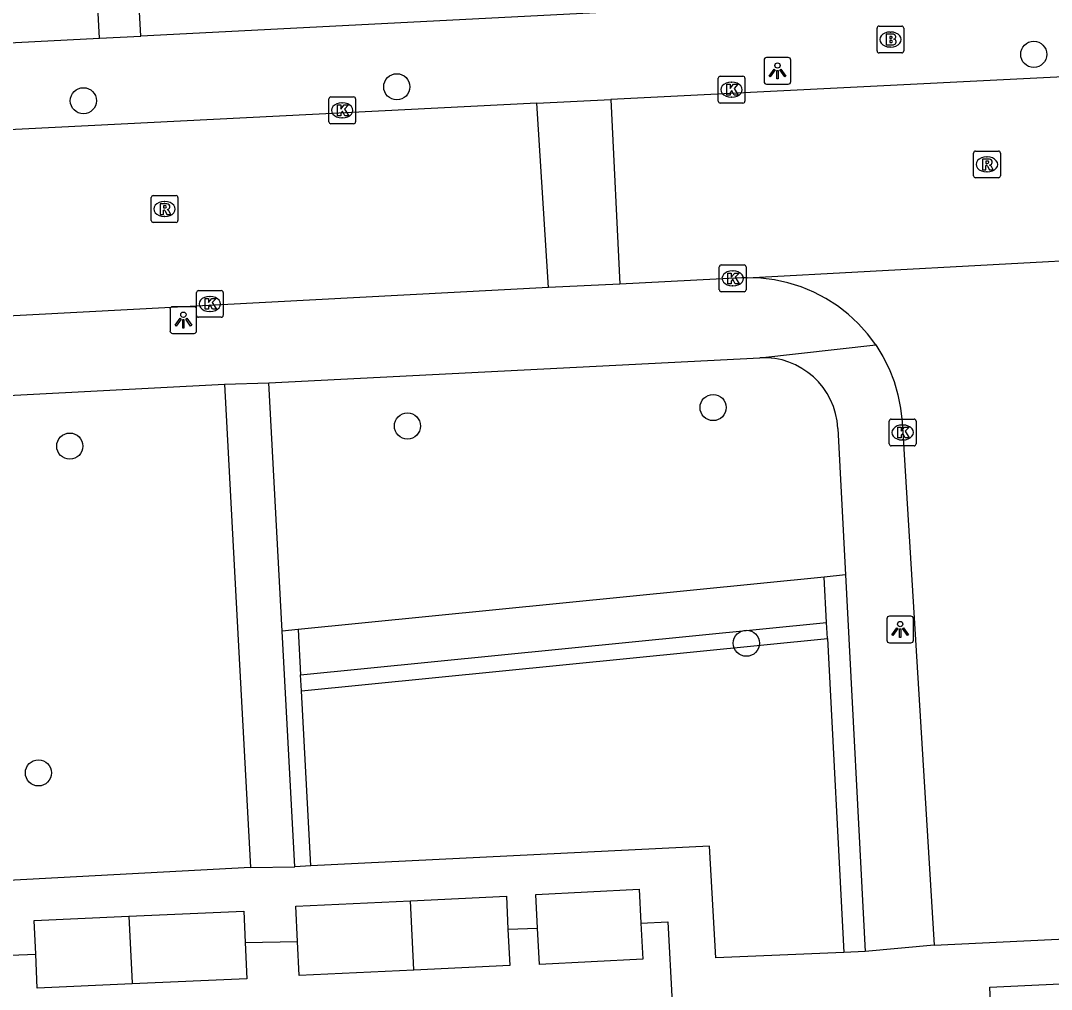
# Model space of a CAD drawing. Extents: x 161084 to 161928, y 385355 to 386522.
# Drawn here: x 161654.79 to 161693.33, y 385832.18 to 385868.42 of the extents above; entities that cross this region are included whole.
import ezdxf

# ---------------------------------------------------------------- set-up
doc = ezdxf.new("R2010")
doc.units = 0
for name, color, linetype in [('IMGEO_Boom', 7, 'Continuous'), ('IMGEO_Brandkraan', 7, 'Continuous'), ('IMGEO_Grasland_overig', 7, 'Continuous'), ('IMGEO_Kolk', 7, 'Continuous'), ('IMGEO_Lichtpunt', 7, 'Continuous'), ('IMGEO_Pand', 7, 'Continuous'), ('IMGEO_Rijbaan_lokaal_open', 7, 'Continuous'), ('IMGEO_Rioolput', 7, 'Continuous'), ('IMGEO_Voetpad_open', 7, 'Continuous')]:
    doc.layers.add(name, color=color, linetype=linetype)

msp = doc.modelspace()

# ---------------------------------------------------------------- linework, layer by layer
at = {"layer": 'IMGEO_Boom'}
for centre in [(161692.675, 385867.156), (161668.855, 385865.944), (161657.136, 385865.421), (161680.684, 385853.944), (161669.254, 385853.254), (161656.627, 385852.501), (161681.928, 385845.129), (161655.454, 385840.278)]:
    msp.add_circle(centre, 0.489, dxfattribs=at)
at = {"layer": 'IMGEO_Brandkraan'}
for p, q in [((161686.814, 385867.285), (161686.814, 385868.137)), ((161686.889, 385868.211), (161687.741, 385868.211)), ((161687.815, 385868.137), (161687.815, 385867.285)), ((161687.302, 385867.991), (161687.327, 385867.991)), ((161687.325, 385867.431), (161687.3, 385867.431)), ((161687.741, 385867.211), (161686.889, 385867.211))]:
    msp.add_line(p, q, dxfattribs=at)
for points in [[(161686.814, 385867.285), (161686.814, 385868.137)], [(161686.889, 385868.211), (161687.741, 385868.211)], [(161687.815, 385868.137), (161687.815, 385867.285)], [(161687.162, 385867.911), (161687.162, 385867.511), (161687.375, 385867.511)], [(161687.393, 385867.911), (161687.162, 385867.911)], [(161687.341, 385867.83), (161687.287, 385867.83), (161687.287, 385867.754)], [(161687.287, 385867.754), (161687.34, 385867.754)], [(161687.349, 385867.678), (161687.287, 385867.678), (161687.287, 385867.597)], [(161687.287, 385867.597), (161687.349, 385867.597)], [(161687.741, 385867.211), (161686.889, 385867.211)]]:
    msp.add_lwpolyline(points, dxfattribs=at)
for centre, radius, start, end in [((161686.891, 385868.135), 0.0765, 91.552, 178.448), ((161686.891, 385868.135), 0.0765, 91.552, 178.448), ((161687.739, 385868.135), 0.0765, 1.552, 88.448), ((161687.739, 385868.135), 0.0765, 1.552, 88.448), ((161687.342, 385867.792), 0.0379, 267.8285, 90.9355), ((161687.35, 385867.637), 0.0404, 269.8759, 90.5077), ((161687.397, 385867.766), 0.145, 59.4692, 91.5367), ((161687.422, 385867.813), 0.0922, 285.5137, 58.1501), ((161687.427, 385867.621), 0.105, 301.3115, 78.989), ((161686.891, 385867.287), 0.0765, 181.552, 268.448), ((161686.891, 385867.287), 0.0765, 181.552, 268.448), ((161687.381, 385867.762), 0.251, 268.6676, 293.5347), ((161687.739, 385867.287), 0.0765, 271.552, 358.448), ((161687.739, 385867.287), 0.0765, 271.552, 358.448)]:
    msp.add_arc(centre, radius, start, end, dxfattribs=at)
for centre, major_axis, ratio, start_param, end_param in [((161687.301, 385867.711), (-0.387, 0.002), 0.722429, 4.712389, 7.853982), ((161687.326, 385867.711), (-0.39, 0.002), 0.717154, 1.570796, 4.712389)]:
    msp.add_ellipse(centre, major_axis=major_axis, ratio=ratio, start_param=start_param, end_param=end_param, dxfattribs=at)
at = {"layer": 'IMGEO_Grasland_overig'}
for points in [[(161684.842, 385847.603), (161665.169, 385845.641)], [(161685.639, 385847.683), (161684.842, 385847.603)], [(161684.93, 385845.907), (161684.842, 385847.603)], [(161665.259, 385843.944), (161684.93, 385845.907)], [(161684.962, 385845.306), (161684.93, 385845.907)], [(161665.169, 385845.641), (161664.571, 385845.581)], [(161665.169, 385845.641), (161665.259, 385843.944)], [(161665.292, 385843.344), (161684.962, 385845.306)], [(161684.962, 385845.306), (161685.576, 385833.562)], [(161665.292, 385843.344), (161665.259, 385843.944)], [(161665.641, 385836.798), (161665.292, 385843.344)]]:
    msp.add_lwpolyline(points, dxfattribs=at)
at = {"layer": 'IMGEO_Kolk'}
for p, q in [((161680.875, 385865.409), (161680.875, 385866.261)), ((161680.95, 385866.335), (161681.802, 385866.335)), ((161681.363, 385866.115), (161681.388, 385866.115)), ((161681.876, 385866.261), (161681.876, 385865.409)), ((161666.314, 385864.636), (161666.314, 385865.488)), ((161666.389, 385865.562), (161667.241, 385865.562)), ((161666.802, 385865.342), (161666.827, 385865.342)), ((161667.315, 385865.488), (161667.315, 385864.636)), ((161681.802, 385865.335), (161680.95, 385865.335)), ((161681.386, 385865.555), (161681.361, 385865.555)), ((161667.241, 385864.562), (161666.389, 385864.562)), ((161666.825, 385864.782), (161666.8, 385864.782)), ((161680.917, 385858.351), (161680.917, 385859.203)), ((161680.992, 385859.277), (161681.844, 385859.277)), ((161681.918, 385859.203), (161681.918, 385858.351)), ((161681.405, 385859.057), (161681.43, 385859.057)), ((161681.428, 385858.497), (161681.403, 385858.497)), ((161661.365, 385857.394), (161661.365, 385858.246)), ((161661.44, 385858.32), (161662.292, 385858.32)), ((161661.853, 385858.1), (161661.878, 385858.1)), ((161662.366, 385858.246), (161662.366, 385857.394)), ((161681.844, 385858.277), (161680.992, 385858.277)), ((161662.292, 385857.32), (161661.44, 385857.32)), ((161661.876, 385857.54), (161661.851, 385857.54)), ((161687.272, 385852.586), (161687.272, 385853.438)), ((161687.347, 385853.512), (161688.199, 385853.512)), ((161688.273, 385853.438), (161688.273, 385852.586)), ((161687.76, 385853.292), (161687.785, 385853.292)), ((161687.783, 385852.732), (161687.758, 385852.732)), ((161688.199, 385852.512), (161687.347, 385852.512))]:
    msp.add_line(p, q, dxfattribs=at)
for points in [[(161680.875, 385865.409), (161680.875, 385866.261)], [(161680.95, 385866.335), (161681.802, 385866.335)], [(161681.876, 385866.261), (161681.876, 385865.409)], [(161681.196, 385866.035), (161681.319, 385866.035), (161681.319, 385865.884), (161681.449, 385866.035), (161681.613, 385866.035), (161681.467, 385865.884), (161681.62, 385865.635), (161681.468, 385865.635), (161681.383, 385865.799), (161681.319, 385865.732), (161681.319, 385865.635), (161681.196, 385865.635), (161681.196, 385866.035)], [(161666.314, 385864.636), (161666.314, 385865.488)], [(161666.389, 385865.562), (161667.241, 385865.562)], [(161667.315, 385865.488), (161667.315, 385864.636)], [(161681.802, 385865.335), (161680.95, 385865.335)], [(161666.635, 385865.262), (161666.758, 385865.262), (161666.758, 385865.111), (161666.888, 385865.262), (161667.052, 385865.262), (161666.906, 385865.111), (161667.059, 385864.862), (161666.907, 385864.862), (161666.822, 385865.026), (161666.758, 385864.959), (161666.758, 385864.862), (161666.635, 385864.862), (161666.635, 385865.262)], [(161667.241, 385864.562), (161666.389, 385864.562)], [(161680.917, 385858.351), (161680.917, 385859.203)], [(161680.992, 385859.277), (161681.844, 385859.277)], [(161681.918, 385859.203), (161681.918, 385858.351)], [(161681.238, 385858.977), (161681.361, 385858.977), (161681.361, 385858.826), (161681.491, 385858.977), (161681.655, 385858.977), (161681.509, 385858.826), (161681.662, 385858.577), (161681.51, 385858.577), (161681.425, 385858.741), (161681.361, 385858.674), (161681.361, 385858.577), (161681.238, 385858.577), (161681.238, 385858.977)], [(161661.365, 385857.394), (161661.365, 385858.246)], [(161661.44, 385858.32), (161662.292, 385858.32)], [(161661.686, 385858.02), (161661.809, 385858.02), (161661.809, 385857.869), (161661.939, 385858.02), (161662.103, 385858.02), (161661.957, 385857.869), (161662.11, 385857.62), (161661.958, 385857.62), (161661.873, 385857.784), (161661.809, 385857.717), (161661.809, 385857.62), (161661.686, 385857.62), (161661.686, 385858.02)], [(161662.366, 385858.246), (161662.366, 385857.394)], [(161681.844, 385858.277), (161680.992, 385858.277)], [(161662.292, 385857.32), (161661.44, 385857.32)], [(161687.272, 385852.586), (161687.272, 385853.438)], [(161687.347, 385853.512), (161688.199, 385853.512)], [(161688.273, 385853.438), (161688.273, 385852.586)], [(161687.593, 385853.212), (161687.716, 385853.212), (161687.716, 385853.061), (161687.846, 385853.212), (161688.01, 385853.212), (161687.864, 385853.061), (161688.017, 385852.812), (161687.865, 385852.812), (161687.78, 385852.976), (161687.716, 385852.909), (161687.716, 385852.812), (161687.593, 385852.812), (161687.593, 385853.212)], [(161688.199, 385852.512), (161687.347, 385852.512)]]:
    msp.add_lwpolyline(points, dxfattribs=at)
for centre, start, end in [((161680.952, 385866.259), 91.552, 178.448), ((161680.952, 385866.259), 91.552, 178.448), ((161681.8, 385866.259), 1.552, 88.448), ((161681.8, 385866.259), 1.552, 88.448), ((161666.391, 385865.486), 91.552, 178.448), ((161666.391, 385865.486), 91.552, 178.448), ((161667.239, 385865.486), 1.552, 88.448), ((161667.239, 385865.486), 1.552, 88.448), ((161680.952, 385865.411), 181.552, 268.448), ((161680.952, 385865.411), 181.552, 268.448), ((161681.8, 385865.411), 271.552, 358.448), ((161681.8, 385865.411), 271.552, 358.448), ((161666.391, 385864.638), 181.552, 268.448), ((161666.391, 385864.638), 181.552, 268.448), ((161667.239, 385864.638), 271.552, 358.448), ((161667.239, 385864.638), 271.552, 358.448), ((161680.994, 385859.201), 91.552, 178.448), ((161680.994, 385859.201), 91.552, 178.448), ((161681.842, 385859.201), 1.552, 88.448), ((161681.842, 385859.201), 1.552, 88.448), ((161661.442, 385858.244), 91.552, 178.448), ((161661.442, 385858.244), 91.552, 178.448), ((161662.29, 385858.244), 1.552, 88.448), ((161662.29, 385858.244), 1.552, 88.448), ((161680.994, 385858.353), 181.552, 268.448), ((161680.994, 385858.353), 181.552, 268.448), ((161681.842, 385858.353), 271.552, 358.448), ((161681.842, 385858.353), 271.552, 358.448), ((161661.442, 385857.396), 181.552, 268.448), ((161661.442, 385857.396), 181.552, 268.448), ((161662.29, 385857.396), 271.552, 358.448), ((161662.29, 385857.396), 271.552, 358.448), ((161687.349, 385853.436), 91.552, 178.448), ((161687.349, 385853.436), 91.552, 178.448), ((161688.197, 385853.436), 1.552, 88.448), ((161688.197, 385853.436), 1.552, 88.448), ((161687.349, 385852.588), 181.552, 268.448), ((161687.349, 385852.588), 181.552, 268.448), ((161688.197, 385852.588), 271.552, 358.448), ((161688.197, 385852.588), 271.552, 358.448)]:
    msp.add_arc(centre, 0.0765, start, end, dxfattribs=at)
for centre, major_axis, ratio, start_param, end_param in [((161681.362, 385865.835), (-0.387, 0.002), 0.722429, 4.712389, 7.853982), ((161681.387, 385865.835), (-0.39, 0.002), 0.717154, 1.570796, 4.712389), ((161666.801, 385865.062), (-0.387, 0.002), 0.722429, 4.712389, 7.853982), ((161666.826, 385865.062), (-0.39, 0.002), 0.717154, 1.570796, 4.712389), ((161681.404, 385858.777), (-0.387, 0.002), 0.722429, 4.712389, 7.853982), ((161681.429, 385858.777), (-0.39, 0.002), 0.717154, 1.570796, 4.712389), ((161661.852, 385857.82), (-0.387, 0.002), 0.722429, 4.712389, 7.853982), ((161661.877, 385857.82), (-0.39, 0.002), 0.717154, 1.570796, 4.712389), ((161687.759, 385853.012), (-0.387, 0.002), 0.722429, 4.712389, 7.853982), ((161687.784, 385853.012), (-0.39, 0.002), 0.717154, 1.570796, 4.712389)]:
    msp.add_ellipse(centre, major_axis=major_axis, ratio=ratio, start_param=start_param, end_param=end_param, dxfattribs=at)
at = {"layer": 'IMGEO_Lichtpunt'}
for p, q in [((161682.592, 385866.942), (161682.592, 385866.135)), ((161682.592, 385866.942), (161682.592, 385866.135)), ((161683.494, 385867.037), (161682.686, 385867.037)), ((161683.494, 385867.037), (161682.686, 385867.037)), ((161683.588, 385866.135), (161683.588, 385866.942)), ((161683.588, 385866.135), (161683.588, 385866.942)), ((161682.686, 385866.041), (161683.494, 385866.041)), ((161682.686, 385866.041), (161683.494, 385866.041)), ((161660.375, 385857.62), (161660.375, 385856.813)), ((161660.375, 385857.62), (161660.375, 385856.813)), ((161661.277, 385857.715), (161660.469, 385857.715)), ((161661.277, 385857.715), (161660.469, 385857.715)), ((161661.371, 385856.813), (161661.371, 385857.62)), ((161661.371, 385856.813), (161661.371, 385857.62)), ((161660.469, 385856.719), (161661.277, 385856.719)), ((161660.469, 385856.719), (161661.277, 385856.719)), ((161687.182, 385846.046), (161687.182, 385845.239)), ((161687.182, 385846.046), (161687.182, 385845.239)), ((161688.084, 385846.141), (161687.276, 385846.141)), ((161688.084, 385846.141), (161687.276, 385846.141)), ((161688.178, 385845.239), (161688.178, 385846.046)), ((161688.178, 385845.239), (161688.178, 385846.046)), ((161687.276, 385845.145), (161688.084, 385845.145)), ((161687.276, 385845.145), (161688.084, 385845.145))]:
    msp.add_line(p, q, dxfattribs=at)
for points in [[(161682.966, 385866.606), (161683.005, 385866.578), (161682.817, 385866.316), (161682.779, 385866.343), (161682.966, 385866.606)], [(161683.068, 385866.558), (161683.115, 385866.558), (161683.115, 385866.236), (161683.068, 385866.236), (161683.068, 385866.558)], [(161683.178, 385866.578), (161683.216, 385866.605), (161683.403, 385866.343), (161683.364, 385866.315), (161683.178, 385866.578)], [(161660.749, 385857.284), (161660.788, 385857.256), (161660.6, 385856.994), (161660.562, 385857.021), (161660.749, 385857.284)], [(161660.851, 385857.236), (161660.898, 385857.236), (161660.898, 385856.914), (161660.851, 385856.914), (161660.851, 385857.236)], [(161660.961, 385857.256), (161660.999, 385857.283), (161661.186, 385857.021), (161661.147, 385856.993), (161660.961, 385857.256)], [(161687.556, 385845.71), (161687.595, 385845.682), (161687.407, 385845.42), (161687.369, 385845.447), (161687.556, 385845.71)], [(161687.658, 385845.662), (161687.705, 385845.662), (161687.705, 385845.34), (161687.658, 385845.34), (161687.658, 385845.662)], [(161687.768, 385845.682), (161687.806, 385845.709), (161687.993, 385845.447), (161687.954, 385845.419), (161687.768, 385845.682)]]:
    msp.add_lwpolyline(points, dxfattribs=at)
for centre in [(161683.091, 385866.74), (161660.874, 385857.418), (161687.681, 385845.844)]:
    msp.add_circle(centre, 0.0994, dxfattribs=at)
for centre, start, end in [((161682.686, 385866.942), 90, 180), ((161682.686, 385866.942), 90, 180), ((161683.494, 385866.942), 0, 90), ((161683.494, 385866.942), 0, 90), ((161682.686, 385866.135), 180, 270), ((161682.686, 385866.135), 180, 270), ((161683.494, 385866.135), 270, 0), ((161683.494, 385866.135), 270, 360), ((161660.469, 385857.62), 90, 180), ((161660.469, 385857.62), 90, 180), ((161661.277, 385857.62), 0, 90), ((161661.277, 385857.62), 0, 90), ((161660.469, 385856.813), 180, 270), ((161660.469, 385856.813), 180, 270), ((161661.277, 385856.813), 270, 0), ((161661.277, 385856.813), 270, 360), ((161687.276, 385846.046), 90, 180), ((161687.276, 385846.046), 90, 180), ((161688.084, 385846.046), 0, 90), ((161688.084, 385846.046), 0, 90), ((161687.276, 385845.239), 180, 270), ((161687.276, 385845.239), 180, 270), ((161688.084, 385845.239), 270, 0), ((161688.084, 385845.239), 270, 360)]:
    msp.add_arc(centre, 0.0946, start, end, dxfattribs=at)
at = {"layer": 'IMGEO_Pand'}
for points in [[(161669.365, 385835.495), (161672.954, 385835.666), (161673.013, 385834.427)], [(161674.119, 385834.476), (161674.054, 385835.724), (161677.918, 385835.924), (161677.984, 385834.662)], [(161665.143, 385833.973), (161665.08, 385835.29), (161669.365, 385835.495)], [(161669.496, 385832.899), (161669.498, 385832.912), (161669.365, 385835.495)], [(161655.352, 385833.503), (161655.297, 385834.762), (161658.831, 385834.915)], [(161658.831, 385834.915), (161663.133, 385835.102), (161663.183, 385833.936)], [(161658.831, 385834.915), (161658.96, 385832.417), (161658.956, 385832.383)], [(161677.984, 385834.662), (161678.054, 385833.314), (161674.189, 385833.114), (161674.119, 385834.476)], [(161673.013, 385834.427), (161673.078, 385833.07), (161669.496, 385832.899)], [(161663.183, 385833.936), (161663.242, 385832.569), (161658.956, 385832.383)], [(161669.496, 385832.899), (161665.204, 385832.694), (161665.143, 385833.973)], [(161658.956, 385832.383), (161655.407, 385832.229), (161655.352, 385833.503)], [(161691.081, 385831.09), (161691.028, 385832.268), (161694.97, 385832.448)]]:
    msp.add_lwpolyline(points, dxfattribs=at)
at = {"layer": 'IMGEO_Rijbaan_lokaal_open'}
for points in [[(161734.108, 385868.334), (161676.856, 385865.472)], [(161674.089, 385865.328), (161634.352, 385863.328)], [(161674.089, 385865.328), (161676.856, 385865.472)], [(161674.524, 385858.43), (161674.089, 385865.328)], [(161676.856, 385865.472), (161677.201, 385858.564)], [(161681.959, 385858.799), (161700.362, 385859.79), (161700.443, 385859.785)], [(161681.959, 385858.799), (161681.762, 385858.793), (161677.201, 385858.564)], [(161686.765, 385856.29), (161686.457, 385856.701), (161686.115, 385857.083), (161685.739, 385857.432), (161685.334, 385857.747), (161684.902, 385858.024), (161684.447, 385858.261), (161683.973, 385858.457), (161683.483, 385858.61), (161682.981, 385858.718), (161682.472, 385858.781), (161681.959, 385858.799)], [(161674.524, 385858.43), (161634.304, 385856.3)], [(161677.201, 385858.564), (161674.524, 385858.43)], [(161686.765, 385856.29), (161687.034, 385855.853), (161687.264, 385855.395), (161687.451, 385854.917), (161687.595, 385854.425), (161687.695, 385853.921), (161687.749, 385853.411), (161688.946, 385833.839)], [(161688.946, 385833.839), (161695.915, 385834.165)]]:
    msp.add_lwpolyline(points, dxfattribs=at)
at = {"layer": 'IMGEO_Rioolput'}
for p, q in [((161690.425, 385862.613), (161690.425, 385863.465)), ((161690.5, 385863.539), (161691.352, 385863.539)), ((161691.426, 385863.465), (161691.426, 385862.613)), ((161690.913, 385863.319), (161690.938, 385863.319)), ((161690.936, 385862.759), (161690.911, 385862.759)), ((161691.352, 385862.539), (161690.5, 385862.539)), ((161659.747, 385861.871), (161660.599, 385861.871)), ((161659.672, 385860.945), (161659.672, 385861.797)), ((161660.16, 385861.651), (161660.185, 385861.651)), ((161660.673, 385861.797), (161660.673, 385860.945)), ((161660.183, 385861.091), (161660.158, 385861.091)), ((161660.599, 385860.871), (161659.747, 385860.871))]:
    msp.add_line(p, q, dxfattribs=at)
for points in [[(161690.425, 385862.613), (161690.425, 385863.465)], [(161690.5, 385863.539), (161691.352, 385863.539)], [(161691.426, 385863.465), (161691.426, 385862.613)], [(161691.014, 385863.237), (161690.762, 385863.239), (161690.762, 385862.839)], [(161690.94, 385863.158), (161690.886, 385863.158), (161690.886, 385863.077)], [(161690.886, 385863.077), (161690.938, 385863.077)], [(161690.762, 385862.839), (161690.886, 385862.839), (161690.886, 385863.001), (161690.897, 385863.001)], [(161690.944, 385862.972), (161691.015, 385862.839), (161691.155, 385862.839), (161691.09, 385862.965)], [(161691.352, 385862.539), (161690.5, 385862.539)], [(161659.747, 385861.871), (161660.599, 385861.871)], [(161659.672, 385860.945), (161659.672, 385861.797)], [(161660.261, 385861.569), (161660.009, 385861.571), (161660.009, 385861.171)], [(161660.187, 385861.49), (161660.133, 385861.49), (161660.133, 385861.409)], [(161660.673, 385861.797), (161660.673, 385860.945)], [(161660.009, 385861.171), (161660.133, 385861.171), (161660.133, 385861.333), (161660.144, 385861.333)], [(161660.133, 385861.409), (161660.185, 385861.409)], [(161660.191, 385861.304), (161660.262, 385861.171), (161660.402, 385861.171), (161660.337, 385861.297)], [(161660.599, 385860.871), (161659.747, 385860.871)]]:
    msp.add_lwpolyline(points, dxfattribs=at)
for centre, radius, start, end in [((161690.502, 385863.463), 0.0765, 91.552, 178.448), ((161690.502, 385863.463), 0.0765, 91.552, 178.448), ((161691.35, 385863.463), 0.0765, 1.552, 88.448), ((161691.35, 385863.463), 0.0765, 1.552, 88.448), ((161690.922, 385863.266), 0.19, 274.7715, 282.9687), ((161690.946, 385863.062), 0.0964, 77.0061, 93.1865), ((161690.96, 385863.119), 0.0378, 276.6634, 79.6772), ((161691.013, 385863.127), 0.109, 350.3612, 89.416), ((161691.011, 385863.127), 0.112, 277.5842, 350.9817), ((161690.995, 385862.912), 0.108, 29.5134, 73.7905), ((161690.896, 385862.948), 0.0533, 26.0293, 88.6989), ((161690.502, 385862.615), 0.0765, 181.552, 268.448), ((161690.502, 385862.615), 0.0765, 181.552, 268.448), ((161691.35, 385862.615), 0.0765, 271.552, 358.448), ((161691.35, 385862.615), 0.0765, 271.552, 358.448), ((161659.749, 385861.795), 0.0765, 91.552, 178.448), ((161659.749, 385861.795), 0.0765, 91.552, 178.448), ((161660.597, 385861.795), 0.0765, 1.552, 88.448), ((161660.597, 385861.795), 0.0765, 1.552, 88.448), ((161660.193, 385861.394), 0.0964, 77.0061, 93.1865), ((161660.207, 385861.451), 0.0378, 276.6634, 79.6772), ((161660.26, 385861.459), 0.109, 350.3612, 89.416), ((161660.143, 385861.28), 0.0533, 26.0293, 88.6989), ((161660.169, 385861.598), 0.19, 274.7715, 282.9687), ((161660.258, 385861.459), 0.112, 277.5842, 350.9817), ((161660.242, 385861.244), 0.108, 29.5134, 73.7905), ((161659.749, 385860.947), 0.0765, 181.552, 268.448), ((161659.749, 385860.947), 0.0765, 181.552, 268.448), ((161660.597, 385860.947), 0.0765, 271.552, 358.448), ((161660.597, 385860.947), 0.0765, 271.552, 358.448)]:
    msp.add_arc(centre, radius, start, end, dxfattribs=at)
for centre, major_axis, ratio, start_param, end_param in [((161690.912, 385863.039), (-0.387, 0.002), 0.722429, 4.712389, 7.853982), ((161690.937, 385863.039), (-0.39, 0.002), 0.717154, 1.570796, 4.712389), ((161660.159, 385861.371), (-0.387, 0.002), 0.722429, 4.712389, 7.853982), ((161660.184, 385861.371), (-0.39, 0.002), 0.717154, 1.570796, 4.712389)]:
    msp.add_ellipse(centre, major_axis=major_axis, ratio=ratio, start_param=start_param, end_param=end_param, dxfattribs=at)
at = {"layer": 'IMGEO_Voetpad_open'}
for points in [[(161657.734, 385867.759), (161657.33, 385875.44)], [(161659.281, 385867.839), (161659.043, 385872.133)], [(161733.907, 385871.68), (161659.281, 385867.839)], [(161634.763, 385866.577), (161657.734, 385867.759)], [(161657.734, 385867.759), (161659.281, 385867.839)], [(161682.428, 385855.809), (161686.765, 385856.29)], [(161664.075, 385854.867), (161682.428, 385855.809)], [(161643.121, 385853.814), (161662.414, 385854.816)], [(161662.414, 385854.816), (161664.075, 385854.867)], [(161662.414, 385854.816), (161662.914, 385845.479), (161663.382, 385836.736)], [(161664.571, 385845.581), (161664.075, 385854.867)], [(161685.353, 385853.164), (161685.639, 385847.683)], [(161685.639, 385847.683), (161686.375, 385833.596)], [(161665.042, 385836.768), (161664.571, 385845.581)], [(161685.576, 385833.562), (161680.786, 385833.355), (161680.551, 385837.535), (161665.641, 385836.798)], [(161665.641, 385836.798), (161665.042, 385836.768)], [(161663.382, 385836.736), (161641.293, 385835.558)], [(161663.382, 385836.736), (161665.042, 385836.768)], [(161677.984, 385834.662), (161678.991, 385834.703), (161679.159, 385831.693)], [(161673.013, 385834.427), (161674.119, 385834.476)], [(161663.183, 385833.936), (161665.143, 385833.973)], [(161688.946, 385833.839), (161686.375, 385833.596)], [(161653.446, 385833.422), (161655.352, 385833.503)], [(161686.375, 385833.596), (161685.576, 385833.562)]]:
    msp.add_lwpolyline(points, dxfattribs=at)
msp.add_arc((161682.562, 385853.017), 2.795, 3.0052, 92.7504, dxfattribs=at)

doc.saveas('drawing.dxf')
